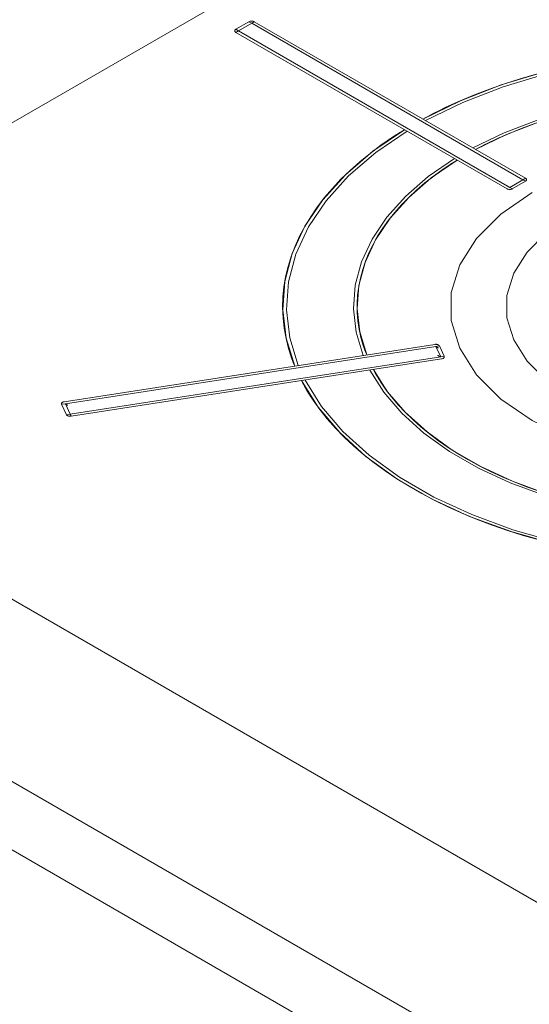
# Model space of a CAD drawing. Header units: millimetres. Extents: x 567 to 934, y -1 to 364.
# Tile 346 of 656: x 734.667 to 735.002, y 8.172 to 8.82. Entities that reach past the tile are written whole.
import ezdxf

# ---------------------------------------------------------------- set-up
doc = ezdxf.new("R2010")
doc.units = ezdxf.units.MM
doc.header["$MEASUREMENT"] = 0
doc.layers.add('ARQ FINA', color=8, linetype='Continuous')
doc.layers.add('G-IMPT', color=8, linetype='Continuous', lineweight=13)

msp = doc.modelspace()

# ---------------------------------------------------------------- linework, layer by layer
at = {"layer": 'ARQ FINA', "lineweight": 5}
for p, q in [((732.49219, 9.52583), (735.74845, 7.64583)), ((732.58312, 9.51833), (735.78742, 7.66833)), ((734.42487, 8.615), (735.16099, 9.04)), ((735.03686, 8.22166), (734.42487, 8.575))]:
    msp.add_line(p, q, dxfattribs=at)
at = {"layer": 'G-IMPT', "lineweight": 5}
for p, q in [((734.81771, 8.81832), (734.80905, 8.81332)), ((734.81771, 8.81832), (734.80905, 8.81332)), ((734.81771, 8.81832), (734.80905, 8.81332)), ((734.80905, 8.81332), (734.81085, 8.81229)), ((734.81085, 8.81229), (734.81951, 8.81729)), ((734.81951, 8.81729), (734.81771, 8.81832)), ((734.81951, 8.81729), (734.99791, 8.71429)), ((734.99958, 8.71532), (734.82118, 8.81832)), ((734.82118, 8.81832), (734.99958, 8.71532)), ((734.80905, 8.81132), (734.98745, 8.70832)), ((734.80905, 8.81132), (734.98745, 8.70832)), ((734.98925, 8.70929), (734.81085, 8.81229)), ((734.99791, 8.71429), (734.98925, 8.70929)), ((734.98925, 8.70929), (734.99092, 8.70832)), ((734.99092, 8.70832), (734.99958, 8.71332)), ((734.99092, 8.70832), (734.99958, 8.71332)), ((734.99092, 8.70832), (734.99958, 8.71332)), ((734.99958, 8.71332), (734.99791, 8.71429)), ((734.93995, 8.60596), (734.69625, 8.56826)), ((734.69625, 8.56826), (734.93995, 8.60596)), ((734.69697, 8.5669), (734.94067, 8.6046)), ((734.94295, 8.60496), (734.94067, 8.6046)), ((734.94067, 8.6046), (734.94384, 8.59777)), ((734.94612, 8.59813), (734.94295, 8.60496)), ((734.94612, 8.59813), (734.94295, 8.60496)), ((734.94612, 8.59813), (734.94295, 8.60496)), ((734.94384, 8.59777), (734.70014, 8.56007)), ((734.70068, 8.55869), (734.94438, 8.59639)), ((734.70068, 8.55869), (734.94438, 8.59639)), ((734.94384, 8.59777), (734.94612, 8.59813)), ((734.69697, 8.5669), (734.69451, 8.56652)), ((734.69451, 8.56652), (734.69768, 8.55969)), ((734.69451, 8.56652), (734.69768, 8.55969)), ((734.69451, 8.56652), (734.69768, 8.55969)), ((734.70014, 8.56007), (734.69697, 8.5669)), ((734.69768, 8.55969), (734.70014, 8.56007))]:
    msp.add_line(p, q, dxfattribs=at)
for points in [[(734.80905, 8.81332), (734.80878, 8.81313), (734.80857, 8.81292), (734.80842, 8.81269), (734.80835, 8.81245), (734.80835, 8.8122), (734.80842, 8.81196), (734.80857, 8.81173), (734.80878, 8.81151), (734.80905, 8.81132)], [(734.80905, 8.81332), (734.80878, 8.81313), (734.80857, 8.81292), (734.80842, 8.81269), (734.80835, 8.81245), (734.80835, 8.8122), (734.80842, 8.81196), (734.80857, 8.81173), (734.80878, 8.81151), (734.80905, 8.81132)], [(734.82118, 8.81832), (734.82085, 8.81848), (734.82048, 8.81861), (734.82008, 8.81869), (734.81966, 8.81873), (734.81923, 8.81873), (734.81881, 8.81869), (734.81841, 8.81861), (734.81804, 8.81848), (734.81771, 8.81832)], [(734.82118, 8.81832), (734.82085, 8.81848), (734.82048, 8.81861), (734.82008, 8.81869), (734.81966, 8.81873), (734.81923, 8.81873), (734.81881, 8.81869), (734.81841, 8.81861), (734.81804, 8.81848), (734.81771, 8.81832)], [(734.81951, 8.81729), (734.81952, 8.81729), (734.81952, 8.81729), (734.81953, 8.8173), (734.81954, 8.8173), (734.81954, 8.8173), (734.81955, 8.81731), (734.81956, 8.81731), (734.81957, 8.81732), (734.81958, 8.81732), (734.81959, 8.81733), (734.81961, 8.81734), (734.81963, 8.81735), (734.81965, 8.81737), (734.81965, 8.81737), (734.81966, 8.81737), (734.81966, 8.81737), (734.81966, 8.81737), (734.81966, 8.81737), (734.81966, 8.81737), (734.81967, 8.81737), (734.81967, 8.81738), (734.81967, 8.81738), (734.81967, 8.81738), (734.81967, 8.81738), (734.81968, 8.81738), (734.81968, 8.81738), (734.81968, 8.81738), (734.81968, 8.81739), (734.81969, 8.81739), (734.81969, 8.81739), (734.81969, 8.81739), (734.81969, 8.81739), (734.8197, 8.81739), (734.8197, 8.81739), (734.8197, 8.8174), (734.81971, 8.8174), (734.81971, 8.8174), (734.81971, 8.8174), (734.81972, 8.8174), (734.81972, 8.81741), (734.81972, 8.81741), (734.81973, 8.81741), (734.81973, 8.81741), (734.81973, 8.81741), (734.81974, 8.81742), (734.81974, 8.81742), (734.81975, 8.81742), (734.81975, 8.81742), (734.81975, 8.81743), (734.81976, 8.81743), (734.81976, 8.81743), (734.81977, 8.81743), (734.81977, 8.81744), (734.81978, 8.81744), (734.81979, 8.81744), (734.81979, 8.81745), (734.8198, 8.81745), (734.8198, 8.81746), (734.81981, 8.81746), (734.81982, 8.81746), (734.81982, 8.81747), (734.81983, 8.81747), (734.81984, 8.81748), (734.81985, 8.81748), (734.81986, 8.81749), (734.81987, 8.81749), (734.81988, 8.8175), (734.81989, 8.8175), (734.8199, 8.81751), (734.81991, 8.81752), (734.81992, 8.81752), (734.81993, 8.81753), (734.81995, 8.81754), (734.81996, 8.81755), (734.81997, 8.81756), (734.81999, 8.81756), (734.82001, 8.81757), (734.82003, 8.81759), (734.82005, 8.8176), (734.82007, 8.81761), (734.82009, 8.81762), (734.82011, 8.81764), (734.82014, 8.81765), (734.82017, 8.81767), (734.8202, 8.81769), (734.82023, 8.81771), (734.82027, 8.81773), (734.82031, 8.81775), (734.82035, 8.81778), (734.8204, 8.81781), (734.82045, 8.81784), (734.82051, 8.81787), (734.82057, 8.81791), (734.82063, 8.81795), (734.82071, 8.818), (734.82078, 8.81804), (734.82086, 8.81809), (734.82094, 8.81815), (734.82102, 8.8182), (734.82109, 8.81824), (734.82114, 8.81828), (734.82117, 8.81831), (734.82118, 8.81832)], [(734.80905, 8.81132), (734.80906, 8.81132), (734.80908, 8.81133), (734.8091, 8.81133), (734.80912, 8.81135), (734.80916, 8.81136), (734.80919, 8.81138), (734.80923, 8.81139), (734.80927, 8.81142), (734.80932, 8.81144), (734.80936, 8.81146), (734.80941, 8.81148), (734.80945, 8.81151), (734.80949, 8.81153), (734.80954, 8.81155), (734.80958, 8.81157), (734.80962, 8.8116), (734.80966, 8.81162), (734.8097, 8.81164), (734.80973, 8.81166), (734.80977, 8.81168), (734.8098, 8.81169), (734.80983, 8.81171), (734.80986, 8.81173), (734.80989, 8.81174), (734.80992, 8.81176), (734.80995, 8.81177), (734.80997, 8.81179), (734.81, 8.8118), (734.81002, 8.81181), (734.81004, 8.81183), (734.81006, 8.81184), (734.81008, 8.81185), (734.8101, 8.81186), (734.81012, 8.81187), (734.81014, 8.81188), (734.81016, 8.81189), (734.81017, 8.8119), (734.81019, 8.81191), (734.8102, 8.81192), (734.81022, 8.81192), (734.81023, 8.81193), (734.81024, 8.81194), (734.81026, 8.81195), (734.81027, 8.81195), (734.81028, 8.81196), (734.81029, 8.81197), (734.8103, 8.81197), (734.81031, 8.81198), (734.81032, 8.81198), (734.81033, 8.81199), (734.81034, 8.81199), (734.81035, 8.812), (734.81036, 8.812), (734.81037, 8.81201), (734.81038, 8.81201), (734.81038, 8.81202), (734.81039, 8.81202), (734.8104, 8.81203), (734.81041, 8.81203), (734.81041, 8.81204), (734.81042, 8.81204), (734.81043, 8.81204), (734.81043, 8.81205), (734.81044, 8.81205), (734.81045, 8.81205), (734.81045, 8.81206), (734.81046, 8.81206), (734.81046, 8.81206), (734.81047, 8.81207), (734.81047, 8.81207), (734.81048, 8.81207), (734.81048, 8.81208), (734.81049, 8.81208), (734.81049, 8.81208), (734.8105, 8.81208), (734.8105, 8.81209), (734.81051, 8.81209), (734.81051, 8.81209), (734.81052, 8.81209), (734.81052, 8.8121), (734.81052, 8.8121), (734.81053, 8.8121), (734.81053, 8.8121), (734.81054, 8.8121), (734.81054, 8.81211), (734.81054, 8.81211), (734.81055, 8.81211), (734.81055, 8.81211), (734.81055, 8.81211), (734.81056, 8.81212), (734.81056, 8.81212), (734.81056, 8.81212), (734.81057, 8.81212), (734.81057, 8.81212), (734.81057, 8.81213), (734.81058, 8.81213), (734.81058, 8.81213), (734.81058, 8.81213), (734.81058, 8.81213), (734.81059, 8.81213), (734.81059, 8.81214), (734.81059, 8.81214), (734.8106, 8.81214), (734.8106, 8.81214), (734.8106, 8.81214), (734.8106, 8.81214), (734.81061, 8.81214), (734.81061, 8.81215), (734.81061, 8.81215), (734.81061, 8.81215), (734.81061, 8.81215), (734.81062, 8.81215), (734.81062, 8.81215), (734.81062, 8.81215), (734.81062, 8.81215), (734.81062, 8.81216), (734.81063, 8.81216), (734.81063, 8.81216), (734.81063, 8.81216), (734.81063, 8.81216), (734.81063, 8.81216), (734.81064, 8.81216), (734.81064, 8.81216), (734.81064, 8.81216), (734.81064, 8.81216), (734.81064, 8.81217), (734.81067, 8.81218), (734.81069, 8.81219), (734.81071, 8.8122), (734.81073, 8.81221), (734.81074, 8.81222), (734.81075, 8.81223), (734.81076, 8.81223), (734.81077, 8.81224), (734.81077, 8.81224), (734.81078, 8.81224), (734.81079, 8.81225), (734.81079, 8.81225), (734.8108, 8.81225), (734.8108, 8.81226), (734.81081, 8.81226), (734.81081, 8.81226), (734.81081, 8.81226), (734.81082, 8.81227), (734.81082, 8.81227), (734.81082, 8.81227), (734.81083, 8.81227), (734.81083, 8.81227), (734.81083, 8.81228), (734.81084, 8.81228), (734.81084, 8.81228), (734.81084, 8.81228), (734.81085, 8.81228), (734.81085, 8.81228), (734.81085, 8.81229)], [(735.20158, 8.79596), (735.16981, 8.79925), (735.1376, 8.80052), (735.10535, 8.79973), (735.07344, 8.79691), (735.04226, 8.79209), (735.01219, 8.78532), (734.98358, 8.77669), (734.95678, 8.7663), (734.93212, 8.75427)], [(735.20094, 8.79459), (735.16945, 8.79785), (735.13753, 8.7991), (735.10556, 8.79832), (735.07394, 8.79553), (735.04303, 8.79075), (735.01322, 8.78404), (734.98486, 8.77548), (734.9583, 8.76519), (734.93385, 8.75327)], [(735.00666, 8.78383), (734.99616, 8.78077), (734.98588, 8.77747), (734.97585, 8.77394), (734.96606, 8.77018), (734.95654, 8.76619), (734.94731, 8.76199), (734.93837, 8.75758), (734.93212, 8.75427)], [(735.18953, 8.76999), (735.16306, 8.77266), (735.13625, 8.77365), (735.10941, 8.77296), (735.08285, 8.7706), (735.0569, 8.76658), (735.03186, 8.76097), (735.00801, 8.75381), (734.98565, 8.74521), (734.96504, 8.73526)], [(735.18889, 8.76862), (735.1627, 8.77126), (735.13617, 8.77224), (735.10962, 8.77155), (735.08335, 8.76921), (735.05767, 8.76524), (735.03289, 8.75968), (735.0093, 8.75261), (734.98717, 8.7441), (734.96678, 8.73426)], [(734.94681, 8.76176), (734.94514, 8.76095), (734.94347, 8.76014), (734.94182, 8.75932), (734.94017, 8.7585), (734.93854, 8.75767), (734.93692, 8.75683), (734.93531, 8.75598), (734.93371, 8.75513), (734.93212, 8.75427)], [(734.96678, 8.73426), (734.97407, 8.73804), (734.98163, 8.74164), (734.98943, 8.74506), (734.99745, 8.74831), (735.0057, 8.75136)], [(734.91999, 8.74727), (734.9121, 8.74224), (734.90456, 8.73703), (734.89739, 8.73166), (734.89059, 8.72612), (734.88418, 8.72043), (734.87818, 8.71459), (734.87258, 8.70862), (734.8674, 8.70253), (734.86265, 8.69632), (734.85833, 8.69001), (734.85445, 8.6836), (734.85102, 8.67711), (734.84804, 8.67054), (734.84552, 8.66391), (734.84345, 8.65723), (734.84186, 8.6505), (734.84073, 8.64375), (734.84007, 8.63697), (734.83988, 8.63018), (734.84016, 8.6234), (734.84091, 8.61662), (734.84212, 8.60987), (734.84381, 8.60315), (734.84596, 8.59648), (734.84779, 8.5917)], [(734.91999, 8.74727), (734.89917, 8.73303), (734.88117, 8.71756), (734.86622, 8.70105), (734.8545, 8.68368), (734.84614, 8.66568), (734.84126, 8.64726), (734.8399, 8.62864), (734.84209, 8.61004), (734.84779, 8.5917)], [(734.92173, 8.74627), (734.90109, 8.73216), (734.88325, 8.71682), (734.86844, 8.70045), (734.85682, 8.68324), (734.84854, 8.66539), (734.8437, 8.64713), (734.84235, 8.62868), (734.84451, 8.61025), (734.85016, 8.59207)], [(734.91999, 8.74727), (734.91851, 8.74635), (734.91703, 8.74543), (734.91556, 8.7445), (734.91411, 8.74356), (734.91267, 8.74262), (734.91124, 8.74167), (734.90983, 8.74072), (734.90842, 8.73976), (734.90703, 8.73879)], [(734.98547, 8.74336), (734.98332, 8.7424), (734.98118, 8.74143), (734.97906, 8.74045), (734.97697, 8.73945), (734.97489, 8.73844), (734.97283, 8.73741), (734.97079, 8.73638), (734.96877, 8.73533), (734.96678, 8.73426)], [(734.95292, 8.72826), (734.93568, 8.71636), (734.92079, 8.70345), (734.9084, 8.68969), (734.89867, 8.67523), (734.89172, 8.66025), (734.88762, 8.64492), (734.88643, 8.62942), (734.88815, 8.61394), (734.89277, 8.59866)], [(734.95465, 8.72726), (734.93761, 8.71549), (734.92287, 8.70271), (734.91062, 8.68909), (734.901, 8.67478), (734.89412, 8.65996), (734.89006, 8.64479), (734.88888, 8.62946), (734.89057, 8.61414), (734.89514, 8.59902)], [(734.89514, 8.59902), (734.89313, 8.60456), (734.8915, 8.61014), (734.89026, 8.61575), (734.88941, 8.62138), (734.88895, 8.62703), (734.88889, 8.63269), (734.88921, 8.63834), (734.88993, 8.64399), (734.89103, 8.64961), (734.89253, 8.6552), (734.89441, 8.66075), (734.89667, 8.66625), (734.89932, 8.6717), (734.90234, 8.67708), (734.90573, 8.68239), (734.90948, 8.68761), (734.91359, 8.69275), (734.91806, 8.69778), (734.92287, 8.70271), (734.92802, 8.70752), (734.93349, 8.71221), (734.93929, 8.71677), (734.9454, 8.72119), (734.95181, 8.72547), (734.95465, 8.72726)], [(734.95465, 8.72726), (734.95281, 8.72611), (734.95099, 8.72494), (734.94919, 8.72377), (734.94742, 8.72258), (734.94567, 8.72138), (734.94394, 8.72017), (734.94223, 8.71895), (734.94055, 8.71771), (734.93889, 8.71647)], [(734.98745, 8.71032), (734.98746, 8.71031), (734.98749, 8.71028), (734.98755, 8.71024), (734.98761, 8.7102), (734.98769, 8.71015), (734.98777, 8.71009), (734.98785, 8.71004), (734.98793, 8.71), (734.988, 8.70995), (734.98807, 8.70991), (734.98813, 8.70987), (734.98818, 8.70984), (734.98824, 8.70981), (734.98828, 8.70978), (734.98833, 8.70975), (734.98837, 8.70973), (734.9884, 8.70971), (734.98844, 8.70969), (734.98847, 8.70967), (734.98849, 8.70965), (734.98852, 8.70964), (734.98854, 8.70962), (734.98857, 8.70961), (734.98859, 8.7096), (734.98861, 8.70959), (734.98863, 8.70957), (734.98864, 8.70956), (734.98866, 8.70956), (734.98867, 8.70955), (734.98869, 8.70954), (734.9887, 8.70953), (734.98871, 8.70952), (734.98873, 8.70952), (734.98874, 8.70951), (734.98875, 8.7095), (734.98876, 8.7095), (734.98877, 8.70949), (734.98878, 8.70949), (734.98878, 8.70948), (734.98879, 8.70948), (734.9888, 8.70947), (734.98881, 8.70947), (734.98882, 8.70946), (734.98882, 8.70946), (734.98883, 8.70946), (734.98884, 8.70945), (734.98884, 8.70945), (734.98885, 8.70944), (734.98885, 8.70944), (734.98886, 8.70944), (734.98886, 8.70943), (734.98887, 8.70943), (734.98887, 8.70943), (734.98888, 8.70943), (734.98888, 8.70942), (734.98889, 8.70942), (734.98889, 8.70942), (734.9889, 8.70942), (734.9889, 8.70941), (734.9889, 8.70941), (734.98891, 8.70941), (734.98891, 8.70941), (734.98891, 8.70941), (734.98892, 8.7094), (734.98892, 8.7094), (734.98892, 8.7094), (734.98893, 8.7094), (734.98893, 8.7094), (734.98893, 8.70939), (734.98894, 8.70939), (734.98894, 8.70939), (734.98894, 8.70939), (734.98894, 8.70939), (734.98895, 8.70939), (734.98895, 8.70939), (734.98895, 8.70938), (734.98895, 8.70938), (734.98896, 8.70938), (734.98896, 8.70938), (734.98896, 8.70938), (734.98896, 8.70938), (734.98896, 8.70938), (734.98897, 8.70937), (734.98897, 8.70937), (734.98897, 8.70937), (734.98897, 8.70937), (734.98897, 8.70937), (734.98898, 8.70937), (734.98898, 8.70937), (734.98898, 8.70937), (734.98901, 8.70935), (734.98903, 8.70934), (734.98904, 8.70933), (734.98906, 8.70932), (734.98907, 8.70932), (734.98907, 8.70931), (734.98908, 8.70931), (734.98909, 8.7093), (734.9891, 8.7093), (734.9891, 8.7093), (734.98911, 8.70929), (734.98912, 8.70929), (734.98912, 8.70929)], [(734.99791, 8.71429), (734.99792, 8.71429), (734.99792, 8.71429), (734.99793, 8.7143), (734.99794, 8.7143), (734.99794, 8.7143), (734.99795, 8.71431), (734.99796, 8.71431), (734.99797, 8.71432), (734.99798, 8.71432), (734.99799, 8.71433), (734.99801, 8.71434), (734.99803, 8.71435), (734.99805, 8.71437), (734.99806, 8.71437), (734.99806, 8.71437), (734.99806, 8.71437), (734.99806, 8.71437), (734.99806, 8.71437), (734.99807, 8.71437), (734.99807, 8.71437), (734.99807, 8.71438), (734.99807, 8.71438), (734.99807, 8.71438), (734.99808, 8.71438), (734.99808, 8.71438), (734.99808, 8.71438), (734.99808, 8.71438), (734.99809, 8.71439), (734.99809, 8.71439), (734.99809, 8.71439), (734.99809, 8.71439), (734.9981, 8.71439), (734.9981, 8.71439), (734.9981, 8.71439), (734.9981, 8.7144), (734.99811, 8.7144), (734.99811, 8.7144), (734.99811, 8.7144), (734.99812, 8.7144), (734.99812, 8.71441), (734.99812, 8.71441), (734.99813, 8.71441), (734.99813, 8.71441), (734.99814, 8.71441), (734.99814, 8.71442), (734.99814, 8.71442), (734.99815, 8.71442), (734.99815, 8.71442), (734.99816, 8.71443), (734.99816, 8.71443), (734.99817, 8.71443), (734.99817, 8.71443), (734.99818, 8.71444), (734.99818, 8.71444), (734.99819, 8.71444), (734.99819, 8.71445), (734.9982, 8.71445), (734.99821, 8.71446), (734.99821, 8.71446), (734.99822, 8.71446), (734.99823, 8.71447), (734.99823, 8.71447), (734.99824, 8.71448), (734.99825, 8.71448), (734.99826, 8.71449), (734.99827, 8.71449), (734.99828, 8.7145), (734.99829, 8.7145), (734.9983, 8.71451), (734.99831, 8.71452), (734.99832, 8.71452), (734.99833, 8.71453), (734.99835, 8.71454), (734.99836, 8.71455), (734.99838, 8.71456), (734.99839, 8.71456), (734.99841, 8.71457), (734.99843, 8.71459), (734.99845, 8.7146), (734.99847, 8.71461), (734.99849, 8.71462), (734.99851, 8.71464), (734.99854, 8.71465), (734.99857, 8.71467), (734.9986, 8.71469), (734.99863, 8.71471), (734.99867, 8.71473), (734.99871, 8.71475), (734.99875, 8.71478), (734.9988, 8.71481), (734.99885, 8.71484), (734.99891, 8.71487), (734.99897, 8.71491), (734.99904, 8.71495), (734.99911, 8.715), (734.99918, 8.71504), (734.99926, 8.71509), (734.99934, 8.71515), (734.99942, 8.7152), (734.99949, 8.71524), (734.99954, 8.71528), (734.99957, 8.71531), (734.99958, 8.71532)], [(734.99958, 8.71332), (734.99985, 8.71351), (735.00007, 8.71373), (735.00021, 8.71396), (735.00029, 8.7142), (735.00029, 8.71445), (735.00021, 8.71469), (735.00007, 8.71492), (734.99985, 8.71513), (734.99958, 8.71532)], [(734.99958, 8.71332), (734.99985, 8.71351), (735.00007, 8.71373), (735.00021, 8.71396), (735.00029, 8.7142), (735.00029, 8.71445), (735.00021, 8.71469), (735.00007, 8.71492), (734.99985, 8.71513), (734.99958, 8.71532)], [(735.00391, 8.70582), (734.98332, 8.69166), (734.96731, 8.67565), (734.95636, 8.65828), (734.9508, 8.64007), (734.9508, 8.62158), (734.95636, 8.60337), (734.96731, 8.586), (734.98332, 8.56999), (735.00391, 8.55582), (735.02844, 8.54394), (735.05617, 8.5347), (735.08626, 8.52837), (735.1178, 8.52516), (735.14982, 8.52516), (735.18136, 8.52837), (735.21145, 8.5347), (735.23919, 8.54394), (735.26372, 8.55582)], [(734.98745, 8.70832), (734.98778, 8.70817), (734.98815, 8.70804), (734.98855, 8.70796), (734.98897, 8.70791), (734.9894, 8.70791), (734.98982, 8.70796), (734.99022, 8.70804), (734.99059, 8.70817), (734.99092, 8.70832)], [(734.98745, 8.70832), (734.98778, 8.70817), (734.98815, 8.70804), (734.98855, 8.70796), (734.98897, 8.70791), (734.9894, 8.70791), (734.98982, 8.70796), (734.99022, 8.70804), (734.99059, 8.70817), (734.99092, 8.70832)], [(735.02989, 8.69082), (735.01342, 8.67949), (735.00061, 8.66668), (734.99185, 8.65279), (734.9874, 8.63822), (734.9874, 8.62343), (734.99185, 8.60886), (735.00061, 8.59496), (735.01342, 8.58215), (735.02989, 8.57082), (735.04951, 8.56132), (735.0717, 8.55392), (735.09577, 8.54886), (735.121, 8.54629), (735.14662, 8.54629), (735.17185, 8.54886), (735.19592, 8.55392), (735.21811, 8.56132), (735.23774, 8.57082)], [(734.89084, 8.61292), (734.89119, 8.61136), (734.89158, 8.60981), (734.892, 8.60826), (734.89245, 8.60671), (734.89293, 8.60517), (734.89344, 8.60363), (734.89397, 8.60209), (734.89454, 8.60056), (734.89514, 8.59902)], [(734.94295, 8.60496), (734.94288, 8.60507), (734.9428, 8.60519), (734.9427, 8.6053), (734.94259, 8.6054), (734.94246, 8.6055), (734.94231, 8.60559), (734.94215, 8.60567), (734.94199, 8.60575), (734.94181, 8.60582), (734.94162, 8.60587), (734.94142, 8.60592), (734.94121, 8.60596), (734.94101, 8.60598), (734.94079, 8.606), (734.94058, 8.606), (734.94037, 8.606), (734.94015, 8.60598), (734.93995, 8.60596)], [(734.94295, 8.60496), (734.94288, 8.60507), (734.9428, 8.60519), (734.9427, 8.6053), (734.94259, 8.6054), (734.94246, 8.6055), (734.94231, 8.60559), (734.94215, 8.60567), (734.94199, 8.60575), (734.94181, 8.60582), (734.94162, 8.60587), (734.94142, 8.60592), (734.94121, 8.60596), (734.94101, 8.60598), (734.94079, 8.606), (734.94058, 8.606), (734.94037, 8.606), (734.94015, 8.60598), (734.93995, 8.60596)], [(734.84391, 8.60279), (734.84428, 8.60155), (734.84466, 8.60031), (734.84506, 8.59908), (734.84548, 8.59784), (734.84591, 8.59661), (734.84636, 8.59538), (734.84682, 8.59415), (734.8473, 8.59292), (734.84779, 8.5917)], [(734.94051, 8.60455), (734.94052, 8.60455), (734.94053, 8.60455), (734.94053, 8.60454), (734.94054, 8.60454), (734.94055, 8.60453), (734.94055, 8.60453), (734.94056, 8.60453), (734.94057, 8.60452), (734.94058, 8.60451), (734.94059, 8.60451), (734.94061, 8.6045), (734.94063, 8.60449), (734.94066, 8.60447), (734.94066, 8.60447), (734.94066, 8.60447), (734.94066, 8.60447), (734.94066, 8.60447), (734.94066, 8.60447), (734.94067, 8.60446), (734.94067, 8.60446), (734.94067, 8.60446), (734.94067, 8.60446), (734.94068, 8.60446), (734.94068, 8.60446), (734.94068, 8.60446), (734.94068, 8.60446), (734.94068, 8.60445), (734.94069, 8.60445), (734.94069, 8.60445), (734.94069, 8.60445), (734.94069, 8.60445), (734.9407, 8.60445), (734.9407, 8.60445), (734.9407, 8.60444), (734.94071, 8.60444), (734.94071, 8.60444), (734.94071, 8.60444), (734.94072, 8.60444), (734.94072, 8.60443), (734.94072, 8.60443), (734.94073, 8.60443), (734.94073, 8.60443), (734.94073, 8.60443), (734.94074, 8.60442), (734.94074, 8.60442), (734.94075, 8.60442), (734.94075, 8.60442), (734.94075, 8.60441), (734.94076, 8.60441), (734.94076, 8.60441), (734.94077, 8.60441), (734.94077, 8.6044), (734.94078, 8.6044), (734.94078, 8.6044), (734.94079, 8.60439), (734.9408, 8.60439), (734.9408, 8.60439), (734.94081, 8.60438), (734.94082, 8.60438), (734.94082, 8.60438), (734.94083, 8.60437), (734.94084, 8.60437), (734.94085, 8.60436), (734.94085, 8.60436), (734.94086, 8.60435), (734.94087, 8.60435), (734.94088, 8.60434), (734.94089, 8.60434), (734.9409, 8.60433), (734.94091, 8.60432), (734.94093, 8.60432), (734.94094, 8.60431), (734.94095, 8.6043), (734.94097, 8.60429), (734.94098, 8.60429), (734.941, 8.60428), (734.94102, 8.60427), (734.94103, 8.60426), (734.94105, 8.60424), (734.94108, 8.60423), (734.9411, 8.60422), (734.94112, 8.60421), (734.94115, 8.60419), (734.94118, 8.60417), (734.94121, 8.60416), (734.94125, 8.60414), (734.94128, 8.60412), (734.94132, 8.60409), (734.94137, 8.60407), (734.94142, 8.60404), (734.94147, 8.60401), (734.94153, 8.60398), (734.9416, 8.60394), (734.94167, 8.6039), (734.94175, 8.60386), (734.94183, 8.60382), (734.94192, 8.60377), (734.94201, 8.60373), (734.94209, 8.60368), (734.94217, 8.60364), (734.94224, 8.60361), (734.94229, 8.60359), (734.94231, 8.60359)], [(734.94202, 8.59876), (734.94202, 8.59875), (734.94206, 8.59872), (734.94211, 8.59868), (734.94218, 8.59863), (734.94225, 8.59858), (734.94233, 8.59853), (734.94241, 8.59848), (734.94249, 8.59843), (734.94256, 8.59839), (734.94263, 8.59835), (734.94269, 8.59831), (734.94275, 8.59828), (734.9428, 8.59824), (734.94285, 8.59822), (734.94289, 8.59819), (734.94293, 8.59817), (734.94297, 8.59814), (734.943, 8.59812), (734.94303, 8.59811), (734.94306, 8.59809), (734.94308, 8.59807), (734.94311, 8.59806), (734.94313, 8.59805), (734.94315, 8.59803), (734.94317, 8.59802), (734.94319, 8.59801), (734.94321, 8.598), (734.94322, 8.59799), (734.94324, 8.59798), (734.94325, 8.59798), (734.94326, 8.59797), (734.94328, 8.59796), (734.94329, 8.59795), (734.9433, 8.59795), (734.94331, 8.59794), (734.94332, 8.59793), (734.94333, 8.59793), (734.94334, 8.59792), (734.94335, 8.59792), (734.94336, 8.59791), (734.94336, 8.59791), (734.94337, 8.5979), (734.94338, 8.5979), (734.94339, 8.5979), (734.94339, 8.59789), (734.9434, 8.59789), (734.9434, 8.59788), (734.94341, 8.59788), (734.94342, 8.59788), (734.94342, 8.59787), (734.94343, 8.59787), (734.94343, 8.59787), (734.94344, 8.59787), (734.94344, 8.59786), (734.94345, 8.59786), (734.94345, 8.59786), (734.94345, 8.59786), (734.94346, 8.59785), (734.94346, 8.59785), (734.94347, 8.59785), (734.94347, 8.59785), (734.94347, 8.59784), (734.94348, 8.59784), (734.94348, 8.59784), (734.94348, 8.59784), (734.94349, 8.59784), (734.94349, 8.59783), (734.94349, 8.59783), (734.9435, 8.59783), (734.9435, 8.59783), (734.9435, 8.59783), (734.9435, 8.59783), (734.94351, 8.59782), (734.94351, 8.59782), (734.94351, 8.59782), (734.94351, 8.59782), (734.94352, 8.59782), (734.94352, 8.59782), (734.94352, 8.59782), (734.94352, 8.59782), (734.94353, 8.59781), (734.94353, 8.59781), (734.94353, 8.59781), (734.94353, 8.59781), (734.94353, 8.59781), (734.94354, 8.59781), (734.94354, 8.59781), (734.94354, 8.59781), (734.94354, 8.5978), (734.94354, 8.5978), (734.94357, 8.59779), (734.94359, 8.59778), (734.94361, 8.59777), (734.94362, 8.59776), (734.94363, 8.59775), (734.94364, 8.59775), (734.94365, 8.59774), (734.94365, 8.59774), (734.94366, 8.59774), (734.94367, 8.59773), (734.94367, 8.59773), (734.94368, 8.59773), (734.94368, 8.59772)], [(734.94438, 8.59639), (734.94479, 8.59648), (734.94516, 8.5966), (734.94548, 8.59676), (734.94576, 8.59695), (734.94597, 8.59716), (734.94612, 8.59739), (734.94619, 8.59764), (734.94619, 8.59788), (734.94612, 8.59813)], [(734.94438, 8.59639), (734.94479, 8.59648), (734.94516, 8.5966), (734.94548, 8.59676), (734.94576, 8.59695), (734.94597, 8.59716), (734.94612, 8.59739), (734.94619, 8.59764), (734.94619, 8.59788), (734.94612, 8.59813)], [(734.89721, 8.5891), (734.90644, 8.57453), (734.91835, 8.56063), (734.93281, 8.54755), (734.94964, 8.53546), (734.96863, 8.52449), (734.98958, 8.51477), (735.01223, 8.50643), (735.03631, 8.49955), (735.06154, 8.49422)], [(735.00855, 8.50929), (735.00023, 8.51228), (734.99213, 8.51546), (734.98425, 8.51883), (734.97661, 8.52237), (734.96923, 8.52608), (734.9621, 8.52997), (734.95525, 8.53401), (734.94869, 8.53821), (734.94243, 8.54256), (734.93647, 8.54705), (734.93082, 8.55167), (734.9255, 8.55642), (734.92051, 8.56129), (734.91587, 8.56627), (734.91157, 8.57136), (734.90763, 8.57654), (734.90405, 8.5818), (734.90084, 8.58714), (734.89957, 8.58946)], [(734.89957, 8.58946), (734.90872, 8.57505), (734.92051, 8.5613), (734.93482, 8.54836), (734.95147, 8.5364), (734.97026, 8.52554), (734.99098, 8.51593), (735.01339, 8.50767), (735.03721, 8.50086), (735.06217, 8.49559)], [(734.89957, 8.58946), (734.90038, 8.58796), (734.90122, 8.58647), (734.90209, 8.58498), (734.90298, 8.5835), (734.90391, 8.58203), (734.90486, 8.58056), (734.90584, 8.57909), (734.90685, 8.57764), (734.90788, 8.57619)], [(734.85223, 8.58214), (734.85583, 8.57568), (734.85987, 8.5693), (734.86435, 8.56303), (734.86926, 8.55686), (734.8746, 8.55081), (734.88035, 8.54489), (734.8865, 8.53911), (734.89305, 8.53347), (734.89999, 8.52799), (734.9073, 8.52267), (734.91497, 8.51753), (734.92299, 8.51257), (734.93135, 8.50779), (734.94003, 8.50322), (734.94903, 8.49885), (734.95832, 8.49469), (734.96789, 8.49074), (734.97772, 8.48702), (734.98781, 8.48354), (734.99812, 8.48028), (735.00866, 8.47727)], [(734.85223, 8.58214), (734.86317, 8.56461), (734.87738, 8.54787), (734.89468, 8.53214), (734.91487, 8.51759), (734.93769, 8.50442), (734.96288, 8.49276), (734.99014, 8.48277), (735.01912, 8.47457), (735.04949, 8.46825)], [(734.85223, 8.58214), (734.85286, 8.58094), (734.85351, 8.57973), (734.85417, 8.57854), (734.85485, 8.57734), (734.85555, 8.57615), (734.85625, 8.57496), (734.85698, 8.57378), (734.85772, 8.5726), (734.85847, 8.57142)], [(734.8546, 8.5825), (734.86545, 8.56513), (734.87954, 8.54854), (734.89669, 8.53295), (734.9167, 8.51853), (734.93932, 8.50547), (734.96429, 8.49392), (734.9913, 8.48402), (735.02002, 8.47588), (735.05012, 8.46962)], [(734.69625, 8.56826), (734.69584, 8.56817), (734.69547, 8.56805), (734.69515, 8.56789), (734.69487, 8.5677), (734.69466, 8.56749), (734.69451, 8.56726), (734.69444, 8.56701), (734.69444, 8.56677), (734.69451, 8.56652)], [(734.69625, 8.56826), (734.69584, 8.56817), (734.69547, 8.56805), (734.69515, 8.56789), (734.69487, 8.5677), (734.69466, 8.56749), (734.69451, 8.56726), (734.69444, 8.56701), (734.69444, 8.56677), (734.69451, 8.56652)], [(734.69681, 8.56685), (734.69682, 8.56685), (734.69683, 8.56685), (734.69683, 8.56684), (734.69684, 8.56684), (734.69684, 8.56683), (734.69685, 8.56683), (734.69686, 8.56683), (734.69687, 8.56682), (734.69688, 8.56681), (734.69689, 8.56681), (734.69691, 8.5668), (734.69693, 8.56679), (734.69695, 8.56677), (734.69696, 8.56677), (734.69696, 8.56677), (734.69696, 8.56677), (734.69696, 8.56677), (734.69696, 8.56677), (734.69697, 8.56676), (734.69697, 8.56676), (734.69697, 8.56676), (734.69697, 8.56676), (734.69697, 8.56676), (734.69698, 8.56676), (734.69698, 8.56676), (734.69698, 8.56676), (734.69698, 8.56675), (734.69699, 8.56675), (734.69699, 8.56675), (734.69699, 8.56675), (734.69699, 8.56675), (734.697, 8.56675), (734.697, 8.56674), (734.697, 8.56674), (734.69701, 8.56674), (734.69701, 8.56674), (734.69701, 8.56674), (734.69702, 8.56674), (734.69702, 8.56673), (734.69702, 8.56673), (734.69703, 8.56673), (734.69703, 8.56673), (734.69703, 8.56673), (734.69704, 8.56672), (734.69704, 8.56672), (734.69704, 8.56672), (734.69705, 8.56672), (734.69705, 8.56671), (734.69706, 8.56671), (734.69706, 8.56671), (734.69707, 8.56671), (734.69707, 8.5667), (734.69708, 8.5667), (734.69708, 8.5667), (734.69709, 8.56669), (734.6971, 8.56669), (734.6971, 8.56669), (734.69711, 8.56668), (734.69711, 8.56668), (734.69712, 8.56668), (734.69713, 8.56667), (734.69714, 8.56667), (734.69714, 8.56666), (734.69715, 8.56666), (734.69716, 8.56665), (734.69717, 8.56665), (734.69718, 8.56664), (734.69719, 8.56664), (734.6972, 8.56663), (734.69721, 8.56662), (734.69723, 8.56662), (734.69724, 8.56661), (734.69725, 8.5666), (734.69727, 8.56659), (734.69728, 8.56658), (734.6973, 8.56658), (734.69731, 8.56657), (734.69733, 8.56656), (734.69735, 8.56654), (734.69737, 8.56653), (734.6974, 8.56652), (734.69742, 8.56651), (734.69745, 8.56649), (734.69748, 8.56647), (734.69751, 8.56646), (734.69754, 8.56644), (734.69758, 8.56642), (734.69762, 8.56639), (734.69767, 8.56637), (734.69772, 8.56634), (734.69777, 8.56631), (734.69783, 8.56628), (734.6979, 8.56624), (734.69797, 8.5662), (734.69805, 8.56616), (734.69813, 8.56612), (734.69822, 8.56607), (734.69831, 8.56603), (734.69839, 8.56598), (734.69847, 8.56594), (734.69854, 8.56591), (734.69859, 8.56589), (734.69861, 8.56589)], [(734.70068, 8.55869), (734.70069, 8.5587), (734.70069, 8.55871), (734.70069, 8.55872), (734.70069, 8.55874), (734.70068, 8.55876), (734.70067, 8.55879), (734.70067, 8.55882), (734.70066, 8.55885), (734.70064, 8.55888), (734.70063, 8.55892), (734.70062, 8.55895), (734.70061, 8.55898), (734.7006, 8.55902), (734.70058, 8.55905), (734.70057, 8.55908), (734.70056, 8.55911), (734.70055, 8.55914), (734.70053, 8.55917), (734.70052, 8.5592), (734.70051, 8.55923), (734.7005, 8.55925), (734.70049, 8.55928), (734.70048, 8.5593), (734.70047, 8.55932), (734.70046, 8.55935), (734.70045, 8.55937), (734.70045, 8.55939), (734.70044, 8.5594), (734.70043, 8.55942), (734.70042, 8.55944), (734.70042, 8.55946), (734.70041, 8.55947), (734.7004, 8.55949), (734.7004, 8.5595), (734.70039, 8.55951), (734.70039, 8.55953), (734.70038, 8.55954), (734.70037, 8.55955), (734.70037, 8.55956), (734.70036, 8.55957), (734.70036, 8.55959), (734.70036, 8.5596), (734.70035, 8.55961), (734.70035, 8.55962), (734.70034, 8.55962), (734.70034, 8.55963), (734.70034, 8.55964), (734.70033, 8.55965), (734.70033, 8.55966), (734.70032, 8.55967), (734.70032, 8.55967), (734.70032, 8.55968), (734.70032, 8.55969), (734.70031, 8.55969), (734.70031, 8.5597), (734.70031, 8.55971), (734.7003, 8.55971), (734.7003, 8.55972), (734.7003, 8.55972), (734.7003, 8.55973), (734.70029, 8.55973), (734.70029, 8.55974), (734.70029, 8.55975), (734.70029, 8.55975), (734.70028, 8.55975), (734.70028, 8.55976), (734.70028, 8.55976), (734.70028, 8.55977), (734.70028, 8.55977), (734.70027, 8.55978), (734.70027, 8.55978), (734.70027, 8.55979), (734.70027, 8.55979), (734.70027, 8.55979), (734.70027, 8.5598), (734.70026, 8.5598), (734.70026, 8.5598), (734.70026, 8.55981), (734.70026, 8.55981), (734.70026, 8.55981), (734.70026, 8.55982), (734.70026, 8.55982), (734.70025, 8.55982), (734.70025, 8.55983), (734.70025, 8.55983), (734.70025, 8.55983), (734.70025, 8.55983), (734.70025, 8.55984), (734.70025, 8.55984), (734.70025, 8.55984), (734.70024, 8.55984), (734.70024, 8.55985), (734.70024, 8.55985), (734.70024, 8.55985), (734.70024, 8.55985), (734.70024, 8.55986), (734.70024, 8.55986), (734.70024, 8.55986), (734.70024, 8.55986), (734.70024, 8.55987), (734.70023, 8.55987), (734.70023, 8.55987), (734.70023, 8.55987), (734.70023, 8.55987), (734.70023, 8.55988), (734.70023, 8.55988), (734.70023, 8.55988), (734.70023, 8.55988), (734.70023, 8.55988), (734.70023, 8.55988), (734.70023, 8.55989), (734.70022, 8.55989), (734.70022, 8.55989), (734.70022, 8.55989), (734.70022, 8.55989), (734.70022, 8.5599), (734.70022, 8.5599), (734.70022, 8.5599), (734.70022, 8.5599), (734.70022, 8.5599), (734.70022, 8.5599), (734.70022, 8.5599), (734.70022, 8.55991), (734.70022, 8.55991), (734.70022, 8.55991), (734.70021, 8.55991), (734.70021, 8.55993), (734.7002, 8.55995), (734.70019, 8.55996), (734.70019, 8.55997), (734.70018, 8.55998), (734.70018, 8.55999), (734.70017, 8.56), (734.70017, 8.56001), (734.70017, 8.56001), (734.70017, 8.56002), (734.70016, 8.56002), (734.70016, 8.56003), (734.70016, 8.56003), (734.70016, 8.56003), (734.70016, 8.56004), (734.70015, 8.56004), (734.70015, 8.56004), (734.70015, 8.56005), (734.70015, 8.56005), (734.70015, 8.56005), (734.70015, 8.56005), (734.70015, 8.56006), (734.70015, 8.56006), (734.70014, 8.56006), (734.70014, 8.56006), (734.70014, 8.56007), (734.70014, 8.56007), (734.70014, 8.56007), (734.70014, 8.56007)], [(734.69768, 8.55969), (734.69783, 8.55946), (734.69804, 8.55925), (734.69832, 8.55906), (734.69864, 8.5589), (734.69901, 8.55878), (734.69942, 8.55869), (734.69984, 8.55865), (734.70026, 8.55865), (734.70068, 8.55869)], [(734.69768, 8.55969), (734.69783, 8.55946), (734.69804, 8.55925), (734.69832, 8.55906), (734.69864, 8.5589), (734.69901, 8.55878), (734.69942, 8.55869), (734.69984, 8.55865), (734.70026, 8.55865), (734.70068, 8.55869)]]:
    msp.add_lwpolyline(points, dxfattribs=at)

doc.saveas('drawing.dxf')
